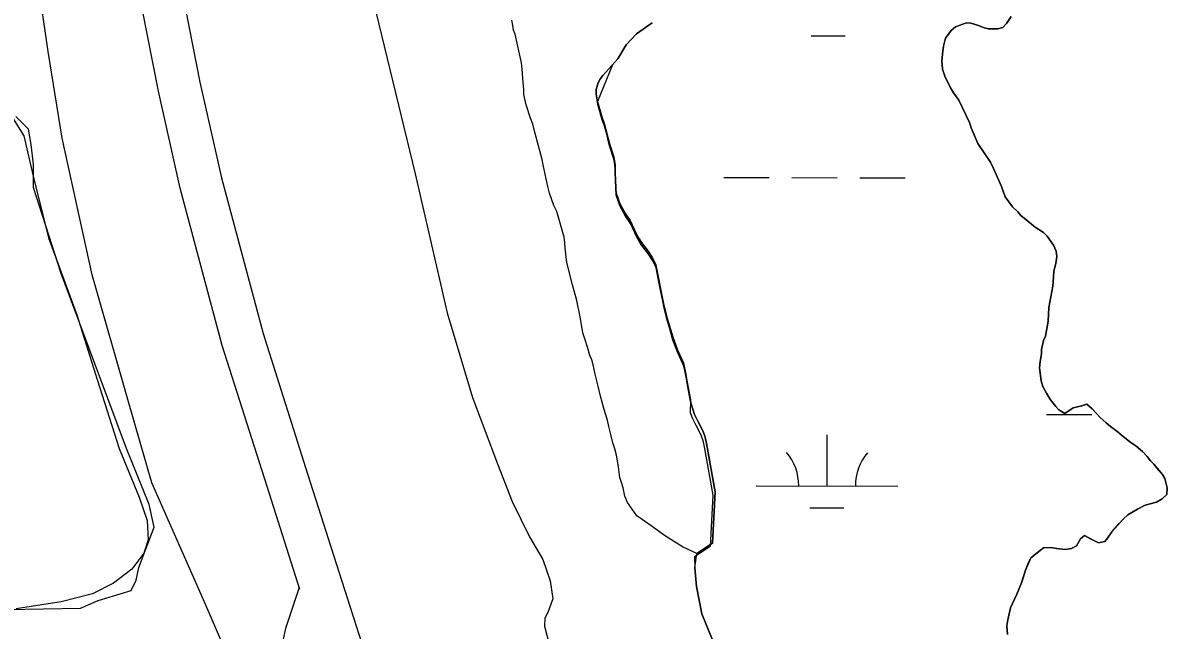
# Model space of a CAD drawing. Extents: x 3172297 to 3210190, y 958463 to 983887.
# Drawn here: x 3187707 to 3188514, y 974218 to 974646 of the extents above; entities that cross this region are included whole.
import ezdxf

# ---------------------------------------------------------------- set-up
doc = ezdxf.new("R2010")
doc.units = 0
for name, color, linetype in [('V-DTCH-CNTR', 7, 'Continuous'), ('V-LEVE-TOET', 7, 'Continuous'), ('V-ROAD-CNTR', 7, 'Continuous'), ('V-SITE-VEGE', 7, 'Continuous'), ('V-TOPO-SHOR', 7, 'Continuous'), ('V-WETL-SWMP', 7, 'Continuous')]:
    doc.layers.add(name, color=color, linetype=linetype)

msp = doc.modelspace()

# ---------------------------------------------------------------- linework, layer by layer
at = {"layer": 'V-DTCH-CNTR'}
msp.add_lwpolyline([(3187700.26, 974578.03), (3187707.64, 974566.2), (3187714.25, 974537.74), (3187725.01, 974494.34), (3187744.99, 974439.84), (3187759.37, 974394.27), (3187775.01, 974345.63), (3187789.14, 974311.32), (3187794.7, 974295.08), (3187795.32, 974281.27), (3187792.39, 974271.93), (3187783.93, 974260.61), (3187771.06, 974250.85), (3187756.24, 974243.18), (3187734.02, 974237.58), (3187702.38, 974232.7)], dxfattribs=at)
at = {"layer": 'V-LEVE-TOET'}
for points in [[(3187812.75, 975311.54), (3187865.64, 975089.5), (3187898.3, 974930.68), (3187922.2, 974810.29), (3187950.22, 974677.98), (3187983.76, 974539.42), (3188006.22, 974441.43), (3188024.24, 974381.58), (3188041.85, 974334.98), (3188052.15, 974308.31), (3188064.47, 974283.47), (3188073.9, 974267.53), (3188079.06, 974252.37), (3188080.77, 974239.82), (3188077.39, 974230.07), (3188075.19, 974226.21), (3188075.02, 974220.53), (3188088.96, 974165.92), (3188110.58, 974083), (3188124.92, 974028.6), (3188135.14, 973984.1), (3188158.37, 973873.02), (3188172.66, 973794.92), (3188192.43, 973686.05)], [(3187934.76, 973737.24), (3187927.22, 973807.56), (3187921.97, 973869.21), (3187916.34, 973908.84), (3187908.23, 973920.92), (3187892.78, 973937.9), (3187894.7, 973965.58), (3187885.79, 974043.84), (3187879.95, 974080.39), (3187874.67, 974103.66), (3187868.04, 974155.12), (3187860.66, 974178.15), (3187835.33, 974236.95), (3187797.94, 974321.54), (3187781.01, 974380.16), (3187755.95, 974468.09), (3187734.8, 974564.45), (3187724.84, 974625.68), (3187710.43, 974724.17), (3187700.88, 974794.49)]]:
    msp.add_lwpolyline(points, dxfattribs=at)
at = {"layer": 'V-ROAD-CNTR'}
for points in [[(3187695.8, 975259.47), (3187713.42, 975185.19), (3187733.82, 975090.77), (3187763.96, 974945.92), (3187778.93, 974869.64), (3187788.87, 974822.52), (3187798.63, 974776.04), (3187816.59, 974681.93), (3187831.96, 974603.91), (3187847.21, 974536.42), (3187876.48, 974426.69), (3187907.85, 974327.97), (3187932.09, 974252.24), (3187973.53, 974122.41), (3187997.65, 974039.38), (3188018.97, 973955.24), (3188026.32, 973917.23), (3188030.94, 973893.57), (3188038.01, 973853.3), (3188043.34, 973815.39), (3188056.48, 973717.93)], [(3187902.49, 974246.34), (3187879.27, 974318.86), (3187847.68, 974418.27), (3187818.07, 974529.25), (3187802.61, 974597.71), (3187787.14, 974676.22), (3187769.21, 974770.14), (3187759.51, 974816.34), (3187749.53, 974863.65), (3187734.56, 974939.97), (3187704.47, 975084.55)], [(3187902.02, 974247.8), (3187892.26, 974218.9), (3187887.97, 974199.52), (3187885.09, 974156.84), (3187884.99, 974155.21)]]:
    msp.add_lwpolyline(points, dxfattribs=at)
at = {"layer": 'V-SITE-VEGE'}
for p, q in [((3188150.86, 974645.74), (3188139.85, 974638.05)), ((3188364.77, 974643.03), (3188372.64, 974645.71)), ((3188372.64, 974645.71), (3188375.71, 974645.52)), ((3188375.71, 974645.52), (3188380.97, 974644.02)), ((3188398.27, 974642.61), (3188400.88, 974645.25)), ((3188400.88, 974645.25), (3188404.13, 974650.31)), ((3188139.85, 974638.05), (3188132.6, 974630.35)), ((3188357.83, 974634.88), (3188361.73, 974640.39)), ((3188361.73, 974640.39), (3188364.77, 974643.03)), ((3188380.97, 974644.02), (3188385.14, 974642.3)), ((3188385.14, 974642.3), (3188388.21, 974641.66)), ((3188388.21, 974641.66), (3188394.78, 974641.49)), ((3188394.78, 974641.49), (3188398.27, 974642.61)), ((3188132.6, 974630.35), (3188126.76, 974620.42)), ((3188355.92, 974625.9), (3188356.33, 974629.4)), ((3188356.33, 974629.4), (3188357.83, 974634.88)), ((3188126.76, 974620.42), (3188123.01, 974616.25)), ((3188355.31, 974619.11), (3188355.92, 974625.9)), ((3188123.01, 974616.25), (3188112.36, 974590.36)), ((3188355.79, 974613.2), (3188355.31, 974619.11)), ((3188357.35, 974608.17), (3188355.79, 974613.2)), ((3188361.35, 974599.88), (3188357.35, 974608.17)), ((3188363.35, 974596.39), (3188361.35, 974599.88)), ((3188367.32, 974591.17), (3188363.35, 974596.39)), ((3188112.36, 974590.36), (3188115.5, 974579.65)), ((3188374.66, 974575.46), (3188367.32, 974591.17)), ((3188115.5, 974579.65), (3188117.06, 974575.07)), ((3188117.06, 974575.07), (3188120.88, 974560.64)), ((3188375.99, 974571.74), (3188374.66, 974575.46)), ((3188380.67, 974560.83), (3188375.99, 974571.74)), ((3188120.88, 974560.64), (3188123.79, 974551.25)), ((3188389.51, 974547.54), (3188380.67, 974560.83)), ((3188123.79, 974551.25), (3188124.71, 974545.57)), ((3188391.73, 974543.17), (3188389.51, 974547.54)), ((3188124.71, 974545.57), (3188124.51, 974542.28)), ((3188124.51, 974542.28), (3188125.28, 974526.52)), ((3188397.29, 974530.3), (3188391.73, 974543.17)), ((3188125.28, 974526.52), (3188128.18, 974518.44)), ((3188399.97, 974523.09), (3188397.29, 974530.3)), ((3188128.18, 974518.44), (3188131.95, 974511.68)), ((3188405.05, 974516.12), (3188399.97, 974523.09)), ((3188408.8, 974512.64), (3188405.05, 974516.12)), ((3188131.95, 974511.68), (3188135.49, 974506.45)), ((3188411, 974510.03), (3188408.8, 974512.64)), ((3188415.85, 974505.91), (3188411, 974510.03)), ((3188135.49, 974506.45), (3188139.93, 974496.85)), ((3188421.13, 974501.78), (3188415.85, 974505.91)), ((3188426.85, 974498.1), (3188421.13, 974501.78)), ((3188139.93, 974496.85), (3188141.7, 974493.58)), ((3188141.7, 974493.58), (3188143.47, 974490.96)), ((3188429.49, 974495.49), (3188426.85, 974498.1)), ((3188433.92, 974488.95), (3188429.49, 974495.49)), ((3188143.47, 974490.96), (3188148.11, 974484.87)), ((3188148.11, 974484.87), (3188151.21, 974480.07)), ((3188435.92, 974484.81), (3188433.92, 974488.95)), ((3188436.38, 974481.09), (3188435.92, 974484.81)), ((3188151.21, 974480.07), (3188153.43, 974475.27)), ((3188153.43, 974475.27), (3188159.1, 974446.85)), ((3188434.26, 974470.79), (3188435.54, 974476.05)), ((3188435.54, 974476.05), (3188436.38, 974481.09)), ((3188434.07, 974466.41), (3188434.26, 974470.79)), ((3188430.72, 974445.15), (3188433.46, 974460.27)), ((3188433.46, 974460.27), (3188433.66, 974463.34)), ((3188433.66, 974463.34), (3188434.07, 974466.41)), ((3188159.1, 974446.85), (3188161.57, 974437.67)), ((3188430.13, 974435.51), (3188430.72, 974445.15)), ((3188161.57, 974437.67), (3188165.39, 974424.35)), ((3188428.23, 974424.99), (3188430.13, 974435.51)), ((3188165.39, 974424.35), (3188168.73, 974415.39)), ((3188425.45, 974415.56), (3188426.94, 974421.92)), ((3188426.94, 974421.92), (3188428.23, 974424.99)), ((3188168.73, 974415.39), (3188172.96, 974406.01)), ((3188424.63, 974407.02), (3188425.47, 974412.49)), ((3188425.47, 974412.49), (3188425.45, 974415.56)), ((3188172.96, 974406.01), (3188174.76, 974398.14)), ((3188424.22, 974402.63), (3188424.63, 974407.02)), ((3188425.38, 974393.45), (3188424.22, 974402.63)), ((3188174.76, 974398.14), (3188175.68, 974392.46)), ((3188175.68, 974392.46), (3188177.95, 974379.99)), ((3188426.5, 974389.52), (3188425.38, 974393.45)), ((3188428.94, 974384.71), (3188426.5, 974389.52)), ((3188177.95, 974379.99), (3188177.82, 974371.11)), ((3188431.82, 974379.92), (3188428.94, 974384.71)), ((3188435.58, 974375.35), (3188431.82, 974379.92)), ((3188177.82, 974371.11), (3188179.16, 974367.4)), ((3188437.78, 974372.96), (3188435.58, 974375.35)), ((3188441.96, 974370.36), (3188437.78, 974372.96)), ((3188447.84, 974374.34), (3188441.96, 974370.36)), ((3188453.96, 974375.69), (3188447.84, 974374.34)), ((3188457.46, 974377.03), (3188453.96, 974375.69)), ((3188461.2, 974373.77), (3188457.46, 974377.03)), ((3188466.93, 974367.68), (3188461.2, 974373.77)), ((3188179.16, 974367.4), (3188181.6, 974362.16)), ((3188181.6, 974362.16), (3188183.37, 974359.11)), ((3188471.12, 974363.77), (3188466.93, 974367.68)), ((3188474.2, 974361.17), (3188471.12, 974363.77)), ((3188183.37, 974359.11), (3188185.37, 974354.75)), ((3188185.37, 974354.75), (3188186.71, 974351.25)), ((3188478.6, 974357.91), (3188474.2, 974361.17)), ((3188481.69, 974355.31), (3188478.6, 974357.91)), ((3188486.75, 974351.4), (3188481.69, 974355.31)), ((3188186.71, 974351.25), (3188187.61, 974346.88)), ((3188187.61, 974346.88), (3188193.61, 974312.89)), ((3188489.39, 974349.23), (3188486.75, 974351.4)), ((3188492.03, 974347.5), (3188489.39, 974349.23)), ((3188496.87, 974343.59), (3188492.03, 974347.5)), ((3188499.96, 974340.11), (3188496.87, 974343.59)), ((3188502.39, 974337.06), (3188499.96, 974340.11)), ((3188504.81, 974334.67), (3188502.39, 974337.06)), ((3188510.77, 974327.48), (3188504.81, 974334.67)), ((3188512.54, 974324.65), (3188510.77, 974327.48)), ((3188514.12, 974318.09), (3188512.54, 974324.65)), ((3188513.94, 974313.28), (3188514.12, 974318.09)), ((3188193.61, 974312.89), (3188191.8, 974276.68)), ((3188493.21, 974303.06), (3188498.66, 974305.73)), ((3188498.66, 974305.73), (3188506.75, 974307.97)), ((3188506.75, 974307.97), (3188510.67, 974310.19)), ((3188510.67, 974310.19), (3188513.94, 974313.28)), ((3188483.19, 974295.99), (3188486.45, 974299.08)), ((3188486.45, 974299.08), (3188493.21, 974303.06)), ((3188475.15, 974286.96), (3188483.19, 974295.99)), ((3188450.26, 974277.15), (3188453.07, 974281.99)), ((3188453.07, 974281.99), (3188455.9, 974284.42)), ((3188455.9, 974284.42), (3188462.94, 974280.53)), ((3188470.16, 974280.14), (3188472.12, 974282.56)), ((3188472.12, 974282.56), (3188475.15, 974286.96)), ((3188191.8, 974276.68), (3188180.77, 974269.43)), ((3188417.92, 974268.61), (3188426.85, 974275.68)), ((3188426.85, 974275.68), (3188432.32, 974275.94)), ((3188432.32, 974275.94), (3188436.04, 974275.31)), ((3188436.04, 974275.31), (3188442.4, 974274.47)), ((3188442.4, 974274.47), (3188446.77, 974275.16)), ((3188446.77, 974275.16), (3188450.26, 974277.15)), ((3188462.94, 974280.53), (3188465.79, 974279.23)), ((3188465.79, 974279.23), (3188470.16, 974280.14)), ((3188180.77, 974269.43), (3188181.11, 974261.61)), ((3188414.26, 974260.05), (3188417.92, 974268.61)), ((3188181.11, 974261.61), (3188182.29, 974248.33)), ((3188411.48, 974251.06), (3188414.26, 974260.05)), ((3188408.03, 974242.93), (3188411.48, 974251.06)), ((3188182.29, 974248.33), (3188185.86, 974229.19)), ((3188403.71, 974233.49), (3188408.03, 974242.93)), ((3188401.8, 974224.94), (3188403.71, 974233.49)), ((3188185.86, 974229.19), (3188193.29, 974211.41)), ((3188401.17, 974220.78), (3188401.8, 974224.94)), ((3188401.44, 974214.65), (3188401.17, 974220.78))]:
    msp.add_line(p, q, dxfattribs=at)
at = {"layer": 'V-TOPO-SHOR'}
for points in [[(3188182.45, 974271.78), (3188172.22, 974276.33), (3188159.56, 974284.34), (3188150.79, 974290.69), (3188140.13, 974298.3), (3188133.53, 974307.69), (3188131.53, 974312.05), (3188130.39, 974317.96), (3188129.5, 974321.02), (3188128.16, 974325.17), (3188127.23, 974332.82), (3188125.64, 974341.13), (3188124.51, 974345.5), (3188123.17, 974349.65), (3188121.82, 974355.55), (3188120.24, 974361.23), (3188119.34, 974365.6), (3188116.87, 974373.91), (3188115.75, 974378.28), (3188114.4, 974382.65), (3188112.82, 974389.64), (3188110.8, 974398.17), (3188109.22, 974404.72), (3188108.32, 974408.22), (3188106.98, 974411.27), (3188105.19, 974417.17), (3188103.62, 974422.42), (3188102.06, 974427.22), (3188100.91, 974434.66), (3188100, 974439.69), (3188097.74, 974449.96), (3188094.6, 974461.1), (3188090.77, 974476.84), (3188089.61, 974486.9), (3188089.36, 974490.84), (3188088.9, 974494.78), (3188083.74, 974512.69), (3188081.52, 974517.06), (3188078.39, 974525.79), (3188077.27, 974530.38), (3188076.14, 974535.84), (3188074.1, 974545.68), (3188073.42, 974549.4), (3188067.35, 974571.25), (3188066.68, 974574.31), (3188065.11, 974578.68), (3188061.98, 974588.07), (3188060.4, 974595.28), (3188060.38, 974598.78), (3188059.91, 974603.82), (3188059.18, 974613.22), (3188058.71, 974617.6), (3188054.2, 974637.71), (3188053.08, 974640.55), (3188052.62, 974643.83), (3188051.94, 974647.76)], [(3188150.86, 974645.74), (3188139.85, 974638.05), (3188132.6, 974630.35), (3188126.76, 974620.42), (3188116.14, 974608.58), (3188113.96, 974605.94), (3188112.67, 974602.86), (3188111.39, 974598.7), (3188111.41, 974595.63), (3188112.55, 974588.2), (3188115.69, 974577.49), (3188117.25, 974572.91), (3188119.05, 974566.35), (3188119.95, 974562.85), (3188121.08, 974558.48), (3188123.99, 974549.09), (3188124.9, 974543.4), (3188124.71, 974540.12), (3188125.47, 974524.36), (3188128.37, 974516.28), (3188130.37, 974512.58), (3188132.14, 974509.52), (3188135.68, 974504.29), (3188140.12, 974494.69), (3188141.9, 974491.42), (3188143.67, 974488.81), (3188148.31, 974482.71), (3188151.4, 974477.91), (3188153.63, 974473.11), (3188155.21, 974465.46), (3188156.57, 974458.46), (3188158.39, 974449.5), (3188159.29, 974444.69), (3188161.76, 974435.51), (3188163.33, 974430.05)], [(3188481.69, 974355.31), (3188478.6, 974357.91), (3188474.2, 974361.17), (3188471.12, 974363.77), (3188466.93, 974367.68), (3188464.29, 974370.51), (3188461.2, 974373.77), (3188457.46, 974377.03), (3188453.96, 974375.69), (3188447.84, 974374.34), (3188441.96, 974370.36), (3188437.78, 974372.96), (3188435.58, 974375.35), (3188431.82, 974379.92), (3188428.94, 974384.71), (3188426.5, 974389.52), (3188425.38, 974393.45), (3188424.22, 974402.63), (3188424.63, 974407.02), (3188425.47, 974412.49), (3188425.45, 974415.56), (3188426.94, 974421.92), (3188428.23, 974424.99), (3188430.13, 974435.51), (3188430.72, 974445.15), (3188433.46, 974460.27), (3188433.66, 974463.34), (3188434.07, 974466.41), (3188434.26, 974470.79), (3188435.54, 974476.05), (3188436.38, 974481.09), (3188435.92, 974484.81), (3188433.92, 974488.95), (3188429.5, 974495.49), (3188426.85, 974498.1), (3188421.13, 974501.78), (3188415.85, 974505.91), (3188411.01, 974510.03), (3188408.8, 974512.64), (3188405.05, 974516.12), (3188399.97, 974523.09), (3188398.41, 974527.46), (3188397.29, 974530.3), (3188391.73, 974543.17), (3188389.51, 974547.54), (3188380.67, 974560.83), (3188375.99, 974571.74), (3188374.65, 974575.46), (3188367.32, 974591.17), (3188363.35, 974596.39), (3188361.35, 974599.88), (3188357.35, 974608.17), (3188355.79, 974613.2), (3188355.31, 974619.11), (3188355.92, 974625.9), (3188356.33, 974629.4), (3188357.83, 974634.88), (3188361.73, 974640.39), (3188364.77, 974643.03), (3188368.71, 974644.38), (3188372.64, 974645.71), (3188375.71, 974645.52), (3188380.97, 974644.02), (3188385.14, 974642.3), (3188388.21, 974641.66), (3188394.78, 974641.49), (3188398.27, 974642.61), (3188400.88, 974645.25), (3188404.13, 974650.31)], [(3187669.13, 974231.67), (3187747.7, 974233.27), (3187760.21, 974238.59), (3187783.44, 974245.68), (3187787.03, 974252.81), (3187788.83, 974261.73), (3187799.62, 974290.27), (3187796.09, 974306.35), (3187780.11, 974345.67), (3187733.99, 974468.99), (3187714.5, 974529.75), (3187714.54, 974545.81), (3187712.79, 974560.1), (3187712.79, 974560.1), (3187711.03, 974570.82), (3187702.13, 974579.77)], [(3188163.33, 974430.05), (3188165.58, 974422.19), (3188168.92, 974413.23), (3188173.15, 974403.85), (3188173.83, 974400.79), (3188174.95, 974395.98), (3188175.87, 974390.29), (3188178.14, 974377.83), (3188179.49, 974373.46), (3188180.83, 974369.75), (3188183.27, 974364.51), (3188185.04, 974361.46), (3188187.04, 974357.1), (3188188.38, 974353.6), (3188189.29, 974349.23), (3188195.28, 974315.24), (3188193.47, 974279.03), (3188182.45, 974271.78)], [(3188401.44, 974214.65), (3188401.17, 974220.78), (3188401.8, 974224.94), (3188403.71, 974233.49), (3188408.03, 974242.93), (3188411.48, 974251.06), (3188412.76, 974255.22), (3188414.26, 974260.05), (3188415.98, 974264.22), (3188417.92, 974268.61), (3188423.15, 974272.81), (3188426.85, 974275.68), (3188432.32, 974275.94), (3188436.04, 974275.31), (3188442.4, 974274.47), (3188446.77, 974275.16), (3188450.26, 974277.15), (3188453.07, 974281.99), (3188455.9, 974284.42), (3188460.08, 974282.04), (3188462.94, 974280.53), (3188465.79, 974279.23), (3188470.16, 974280.14), (3188472.12, 974282.56), (3188475.15, 974286.96), (3188480.36, 974292.91), (3188483.19, 974295.99), (3188486.45, 974299.08), (3188493.21, 974303.06), (3188498.66, 974305.73), (3188502.82, 974306.85), (3188506.75, 974307.97), (3188510.67, 974310.19), (3188513.94, 974313.28), (3188514.12, 974318.09), (3188512.55, 974324.65), (3188510.77, 974327.48), (3188508.57, 974330.09), (3188504.81, 974334.67), (3188502.39, 974337.06), (3188499.96, 974340.11), (3188496.87, 974343.59), (3188492.03, 974347.5), (3188489.39, 974349.23), (3188486.75, 974351.4), (3188481.69, 974355.31)]]:
    msp.add_lwpolyline(points, dxfattribs=at)
at = {"layer": 'V-WETL-SWMP'}
for p, q in [((3188263.02, 974636.62), (3188287.02, 974636.56)), ((3188201.37, 974536.77), (3188233.37, 974536.69)), ((3188249.37, 974536.65), (3188281.37, 974536.57)), ((3188297.37, 974536.53), (3188329.37, 974536.45)), ((3188428.95, 974369.71), (3188460.95, 974369.63)), ((3188274.24, 974319.35), (3188274.33, 974355.35)), ((3188224.24, 974319.47), (3188324.24, 974319.22)), ((3188262.2, 974303.95), (3188286.2, 974303.89))]:
    msp.add_line(p, q, dxfattribs=at)
for points in [[(3188193.29, 974211.41), (3188185.86, 974229.19), (3188182.29, 974248.33), (3188181.1, 974261.61), (3188182.44, 974271.78), (3188193.47, 974279.03), (3188195.28, 974315.24), (3188189.29, 974349.23), (3188188.38, 974353.6), (3188187.04, 974357.1), (3188185.04, 974361.46), (3188183.27, 974364.51), (3188180.83, 974369.75), (3188179.49, 974373.46), (3188178.14, 974377.83), (3188175.87, 974390.29), (3188174.95, 974395.98), (3188173.83, 974400.79), (3188173.15, 974403.85), (3188168.92, 974413.23), (3188165.58, 974422.19), (3188163.33, 974430.05), (3188161.77, 974435.51), (3188159.29, 974444.69), (3188158.39, 974449.5), (3188156.57, 974458.46), (3188155.21, 974465.46), (3188153.62, 974473.11), (3188151.4, 974477.91), (3188148.31, 974482.71), (3188143.67, 974488.8), (3188141.9, 974491.42), (3188140.12, 974494.69), (3188135.68, 974504.29), (3188132.14, 974509.52), (3188130.37, 974512.58), (3188128.37, 974516.28), (3188125.47, 974524.36), (3188124.71, 974540.12), (3188124.9, 974543.4), (3188123.99, 974549.09), (3188121.08, 974558.48), (3188119.95, 974562.85), (3188119.05, 974566.35), (3188117.25, 974572.91), (3188115.69, 974577.49), (3188112.55, 974588.2), (3188111.41, 974595.63), (3188111.39, 974598.7), (3188112.67, 974602.86), (3188113.96, 974605.94), (3188116.13, 974608.58), (3188126.76, 974620.42), (3188132.6, 974630.35), (3188139.85, 974638.05), (3188150.86, 974645.74)], [(3188404.13, 974650.31), (3188400.88, 974645.25), (3188398.27, 974642.61), (3188394.78, 974641.49), (3188388.21, 974641.66), (3188385.14, 974642.3), (3188380.97, 974644.02), (3188375.7, 974645.52), (3188372.64, 974645.71), (3188364.77, 974643.03), (3188361.73, 974640.39), (3188357.83, 974634.89), (3188356.33, 974629.4), (3188355.92, 974625.9), (3188355.31, 974619.11), (3188355.79, 974613.2), (3188357.35, 974608.17), (3188361.35, 974599.88), (3188363.34, 974596.39), (3188367.32, 974591.17), (3188374.65, 974575.46), (3188375.99, 974571.74), (3188380.67, 974560.83)], [(3188380.67, 974560.83), (3188389.51, 974547.54), (3188391.73, 974543.17), (3188397.29, 974530.3), (3188399.97, 974523.09), (3188405.05, 974516.12), (3188408.8, 974512.64), (3188411.01, 974510.03), (3188415.85, 974505.91), (3188421.13, 974501.78), (3188426.85, 974498.1), (3188429.5, 974495.49), (3188433.92, 974488.95), (3188435.92, 974484.81), (3188436.38, 974481.09), (3188435.54, 974476.05), (3188434.26, 974470.79), (3188434.07, 974466.41), (3188433.66, 974463.34), (3188433.46, 974460.27), (3188430.72, 974445.15), (3188430.13, 974435.51), (3188428.23, 974424.99), (3188426.94, 974421.92), (3188425.45, 974415.56), (3188425.47, 974412.49), (3188424.63, 974407.02), (3188424.22, 974402.63), (3188425.38, 974393.45), (3188426.5, 974389.52), (3188428.94, 974384.71), (3188431.82, 974379.92), (3188435.58, 974375.35), (3188437.78, 974372.96), (3188441.96, 974370.36), (3188447.84, 974374.34), (3188453.96, 974375.69), (3188457.46, 974377.03), (3188461.2, 974373.77), (3188466.93, 974367.68), (3188471.12, 974363.77), (3188474.2, 974361.17), (3188478.6, 974357.91), (3188481.69, 974355.31), (3188486.75, 974351.4), (3188489.39, 974349.23), (3188492.03, 974347.5), (3188496.87, 974343.59), (3188499.96, 974340.11), (3188502.39, 974337.06), (3188504.81, 974334.67), (3188510.77, 974327.48), (3188512.54, 974324.65), (3188514.12, 974318.09), (3188513.94, 974313.28), (3188510.67, 974310.19), (3188506.75, 974307.97), (3188498.66, 974305.73), (3188493.21, 974303.06), (3188486.45, 974299.08), (3188483.19, 974295.99), (3188475.15, 974286.96), (3188472.12, 974282.56), (3188470.16, 974280.14), (3188465.79, 974279.23), (3188462.94, 974280.53), (3188455.9, 974284.42), (3188453.07, 974281.99), (3188450.26, 974277.16), (3188446.77, 974275.16), (3188442.4, 974274.47), (3188436.04, 974275.31), (3188432.32, 974275.94), (3188426.85, 974275.68), (3188417.92, 974268.61), (3188414.26, 974260.05), (3188412.76, 974255.22), (3188411.47, 974251.06), (3188408.03, 974242.93), (3188403.71, 974233.49), (3188401.8, 974224.94), (3188401.17, 974220.78), (3188401.44, 974214.65)]]:
    msp.add_lwpolyline(points, dxfattribs=at)
for centre, start, end in [((3188219, 974319.96), 359.0865, 40.63016), ((3188329.48, 974319.69), 139.0865, 180.63016)]:
    msp.add_arc(centre, 35.25, start, end, dxfattribs=at)

doc.saveas('drawing.dxf')
